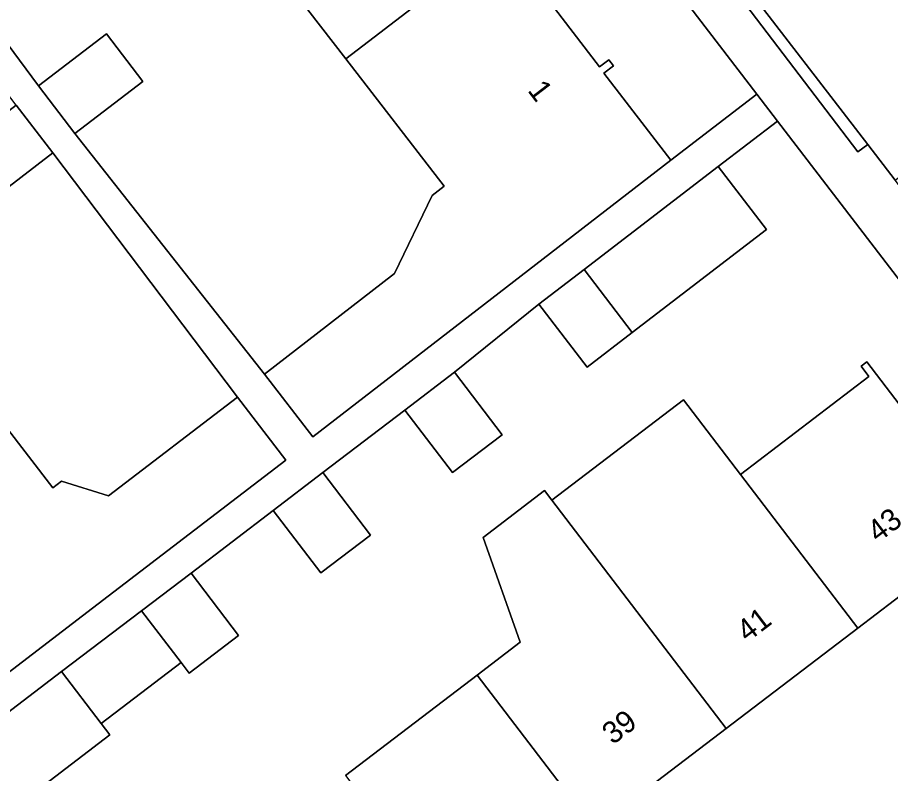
# Model space of a CAD drawing. Extents: x 159352 to 160617, y 385888 to 387323.
# Drawn here: x 160335.04 to 160374.84, y 386528.11 to 386562.6 of the extents above; entities that cross this region are included whole.
import ezdxf

# ---------------------------------------------------------------- set-up
doc = ezdxf.new("R2010")
doc.units = 0
for name, color, linetype in [('IMGEO_Erf', 7, 'Continuous'), ('IMGEO_Pand', 7, 'Continuous'), ('IMGEO_Pand_nummerreeks', 7, 'Continuous'), ('IMGEO_Rijbaan_lokaal_open', 7, 'Continuous'), ('IMGEO_Voetpad_open', 7, 'Continuous')]:
    doc.layers.add(name, color=color, linetype=linetype)

msp = doc.modelspace()

# ---------------------------------------------------------------- linework, layer by layer
at = {"layer": 'IMGEO_Erf'}
for points in [[(160334.145, 386596.084), (160338.74, 386590.1), (160343.335, 386584.116), (160347.929, 386578.132), (160352.523, 386572.149), (160357.117, 386566.165), (160361.584, 386560.347), (160361.998, 386560.665), (160362.215, 386560.382), (160361.78, 386560.047), (160364.825, 386556.083), (160368.75, 386559.092), (160327.134, 386613.365)], [(160334.568, 386567.883), (160336.228, 386565.716), (160333.132, 386563.344), (160335.997, 386559.475), (160339.094, 386561.847), (160340.754, 386559.68), (160337.658, 386557.308), (160346.302, 386546.33), (160352.236, 386550.916), (160353.949, 386554.48), (160354.499, 386554.905), (160350.013, 386560.71), (160345.4, 386566.679), (160340.787, 386572.648), (160336.173, 386578.617), (160331.56, 386584.586)], [(160391.66, 386529.214), (160369.691, 386557.865), (160366.988, 386555.793), (160369.193, 386552.917), (160363.073, 386548.225), (160361.011, 386546.644), (160358.806, 386549.52), (160354.964, 386546.41), (160357.133, 386543.565), (160354.875, 386541.844), (160352.706, 386544.689), (160348.961, 386541.834), (160351.13, 386538.989), (160348.872, 386537.268), (160346.703, 386540.113), (160342.957, 386537.257), (160345.126, 386534.412), (160342.868, 386532.691), (160342.502, 386533.171), (160338.864, 386530.392), (160339.253, 386529.882), (160333.277, 386525.315)], [(160349.995, 386528.023), (160355.999, 386532.6), (160357.964, 386534.098), (160356.267, 386538.875), (160359.076, 386541.015), (160359.405, 386540.583), (160365.409, 386545.16), (160368.006, 386541.753), (160373.859, 386546.215), (160373.5, 386546.686), (160373.771, 386546.892), (160379.795, 386538.99)], [(160379.209, 386539.205), (160373.352, 386534.74), (160367.348, 386530.163), (160361.345, 386525.587), (160355.341, 386521.01), (160349.338, 386516.434), (160343.503, 386511.985), (160343.857, 386511.52), (160343.572, 386511.303), (160341.42, 386514.126), (160338.645, 386512.01), (160346.394, 386501.927)]]:
    msp.add_lwpolyline(points, dxfattribs=at)
msp.add_lwpolyline([(160336.652, 386556.42), (160333.716, 386554.171), (160332.049, 386556.347), (160334.985, 386558.597), (160332.054, 386562.421), (160329.118, 386560.172), (160327.451, 386562.348), (160330.387, 386564.598), (160327.428, 386568.391), (160324.625, 386566.243), (160324.421, 386566.51), (160320.442, 386563.461), (160323.567, 386559.382), (160325.812, 386556.452), (160324.87, 386555.731), (160327.229, 386552.655), (160326.101, 386551.791), (160330.7, 386545.79), (160332.202, 386546.926), (160336.66, 386541.148), (160337.05, 386541.447), (160339.198, 386540.783), (160345.072, 386545.284)], close=True, dxfattribs=at)
at = {"layer": 'IMGEO_Pand'}
for points in [[(160357.117, 386566.165), (160352.523, 386572.149), (160345.4, 386566.679), (160350.013, 386560.71)], [(160350.013, 386560.71), (160354.499, 386554.905), (160353.949, 386554.48), (160352.236, 386550.916), (160346.302, 386546.33), (160348.51, 386543.473), (160364.825, 386556.083), (160361.78, 386560.047), (160362.215, 386560.382), (160361.998, 386560.665), (160361.584, 386560.347), (160357.117, 386566.165)], [(160335.997, 386559.475), (160337.658, 386557.308), (160340.754, 386559.68), (160339.094, 386561.847)], [(160332.049, 386556.347), (160333.716, 386554.171), (160336.652, 386556.42), (160334.985, 386558.597)], [(160363.073, 386548.225), (160369.193, 386552.917), (160366.988, 386555.793), (160360.876, 386551.107)], [(160360.876, 386551.107), (160358.806, 386549.52), (160361.011, 386546.644), (160363.073, 386548.225)], [(160347.274, 386542.411), (160345.072, 386545.284), (160339.198, 386540.783), (160337.05, 386541.447), (160336.66, 386541.148), (160332.202, 386546.926), (160330.7, 386545.79), (160323.402, 386540.195), (160327.846, 386534.395), (160327.302, 386533.978), (160327.548, 386533.658), (160328.08, 386534.066), (160331.152, 386530.058), (160338.462, 386535.659)], [(160373.352, 386534.74), (160379.209, 386539.205), (160379.528, 386538.787), (160379.795, 386538.99), (160373.771, 386546.892), (160373.5, 386546.686), (160373.859, 386546.215), (160368.006, 386541.753)], [(160352.706, 386544.689), (160354.875, 386541.844), (160357.133, 386543.565), (160354.964, 386546.41)], [(160359.405, 386540.583), (160367.348, 386530.163), (160373.352, 386534.74), (160368.006, 386541.753), (160365.409, 386545.16)], [(160346.703, 386540.113), (160348.872, 386537.268), (160351.13, 386538.989), (160348.961, 386541.834)], [(160355.999, 386532.6), (160361.345, 386525.587), (160367.348, 386530.163), (160359.405, 386540.583), (160359.076, 386541.015), (160356.267, 386538.875), (160357.964, 386534.098)], [(160342.957, 386537.257), (160340.699, 386535.536), (160342.502, 386533.171), (160342.868, 386532.691), (160345.126, 386534.412)], [(160342.502, 386533.171), (160340.699, 386535.536), (160337.051, 386532.764), (160338.864, 386530.392)], [(160339.253, 386529.882), (160338.864, 386530.392), (160337.051, 386532.764), (160331.075, 386528.198), (160333.277, 386525.315)], [(160355.341, 386521.01), (160361.345, 386525.587), (160355.999, 386532.6), (160349.995, 386528.023)]]:
    msp.add_lwpolyline(points, close=True, dxfattribs=at)
at = {"layer": 'IMGEO_Rijbaan_lokaal_open'}
msp.add_lwpolyline([(160364.231, 386580.616), (160350.541, 386598.384), (160348.256, 386601.366), (160342.793, 386597.184), (160362.478, 386571.52), (160367.923, 386564.445), (160373.807, 386556.798), (160375.061, 386555.169), (160380.523, 386559.335), (160375.676, 386565.631), (160375.32, 386566.148), (160364.653, 386579.964)], close=True, dxfattribs=at)
at = {"layer": 'IMGEO_Voetpad_open'}
for points in [[(160269.739, 386688.104), (160272.539, 386684.535), (160272.537, 386684.512), (160325.389, 386615.639), (160327.134, 386613.365), (160368.75, 386559.092), (160369.691, 386557.865), (160391.66, 386529.214)], [(160393.443, 386531.282), (160376.798, 386552.912), (160375.061, 386555.169), (160373.807, 386556.798), (160373.36, 386556.459), (160367.525, 386564.143), (160367.923, 386564.445), (160362.478, 386571.52), (160342.793, 386597.184), (160341.052, 386599.452), (160338.335, 386602.995), (160331.331, 386612.143), (160330.935, 386611.84), (160328.677, 386614.789), (160329.073, 386615.092), (160327.6, 386617.016), (160327.204, 386616.713), (160325.207, 386619.321), (160325.603, 386619.624), (160319.91, 386627.059), (160297.299, 386656.471), (160289.146, 386667.091), (160287.398, 386669.368), (160274.842, 386685.724)], [(160331.075, 386528.198), (160337.051, 386532.764), (160340.699, 386535.536), (160342.957, 386537.257), (160346.703, 386540.113), (160348.961, 386541.834), (160352.706, 386544.689), (160354.964, 386546.41), (160358.806, 386549.52), (160360.876, 386551.107), (160366.988, 386555.793), (160369.691, 386557.865), (160368.75, 386559.092), (160364.825, 386556.083), (160348.51, 386543.473), (160346.302, 386546.33), (160337.658, 386557.308), (160335.997, 386559.475), (160333.132, 386563.344)], [(160334.985, 386558.597), (160336.652, 386556.42), (160345.072, 386545.284), (160347.274, 386542.411), (160338.462, 386535.659), (160331.152, 386530.058)]]:
    msp.add_lwpolyline(points, dxfattribs=at)
msp.add_lwpolyline([(160373.807, 386556.798), (160367.923, 386564.445), (160367.525, 386564.143), (160373.36, 386556.459)], close=True, dxfattribs=at)

# ---------------------------------------------------------------- texts
at = {"layer": 'IMGEO_Pand_nummerreeks'}
for s, rotation, p in [('1', 307.3989, (160358.267, 386559.26)), ('43', 37.3196, (160374.27, 386538.608)), ('41', 37.3196, (160368.316, 386534.07)), ('39', 37.3196, (160362.184, 386529.395))]:
    msp.add_text(s, height=1, rotation=rotation, dxfattribs=at).set_placement(p)

doc.saveas('drawing.dxf')
